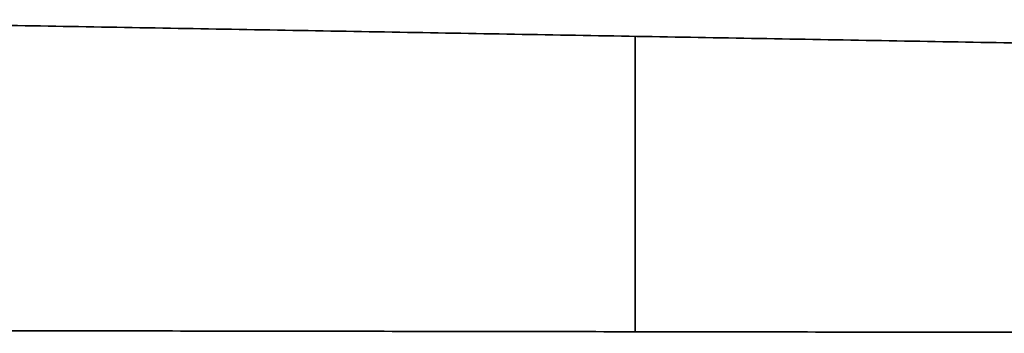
# Model space of a CAD drawing. Header units: millimetres. Extents: x -105 to 152, y -114 to 65.
# Tile 324 of 329: x 132.45 to 142.26, y 23.28 to 26.4. Entities that reach past the tile are written whole.
import ezdxf

# ---------------------------------------------------------------- set-up
doc = ezdxf.new("R2010")
doc.units = ezdxf.units.MM
doc.layers.add('Layer 01', color=18, linetype='Continuous', true_color=0x000000)

# ---------------------------------------------------------------- blocks, each defined once
blk = doc.blocks.new('Block 02')
at = {"layer": 'Layer 01'}
for p, q in [((129.076, 26.404, 34.3), (148.5848, 26.0635, 34.3)), ((129.076, 26.404, -34.3), (148.5848, 26.0635, -34.3)), ((138.8304, 26.2337, 36), (138.8304, 26.2337, 32.6)), ((138.8304, 26.2337, -32.6), (138.8304, 26.2337, -36))]:
    blk.add_line(p, q, dxfattribs=at)
at = {"layer": 'Layer 01', "extrusion": (-1, 2.96057e-16, 5.92113e-16)}
for centre, start, end in [((-23, 36, -138.5848), 95.20512, 180), ((-23, -36, -138.5848), 180, 264.79488)]:
    blk.add_arc(centre, 3.238, start, end, dxfattribs=at)
at = {"layer": 'Layer 01'}
for points in [[(148.5848, 26.0635, 32.6), (138.8304, 26.2337, 32.6), (129.076, 26.404, 32.6)], [(129.076, 26.404, 36), (138.8304, 26.2337, 36), (148.5848, 26.0635, 36)], [(129.076, 26.404, -36), (138.8304, 26.2337, -36), (148.5848, 26.0635, -36)], [(129.076, 26.404, -32.6), (138.8304, 26.2337, -32.6), (148.5848, 26.0635, -32.6)], [(128.5848, 23.3096, -39.3985), (138.5848, 23.2938, -39.2247), (148.5848, 23.2779, -39.0508)], [(148.5848, 23.2779, 39.0508), (138.5848, 23.2938, 39.2247), (128.5848, 23.3096, 39.3985)]]:
    blk.add_open_spline(points, degree=2, dxfattribs=at)

msp = doc.modelspace()

# ---------------------------------------------------------------- block references
at = {"layer": 'Layer 01'}
msp.add_blockref('Block 02', (0, 0), dxfattribs=at)

doc.saveas('drawing.dxf')
